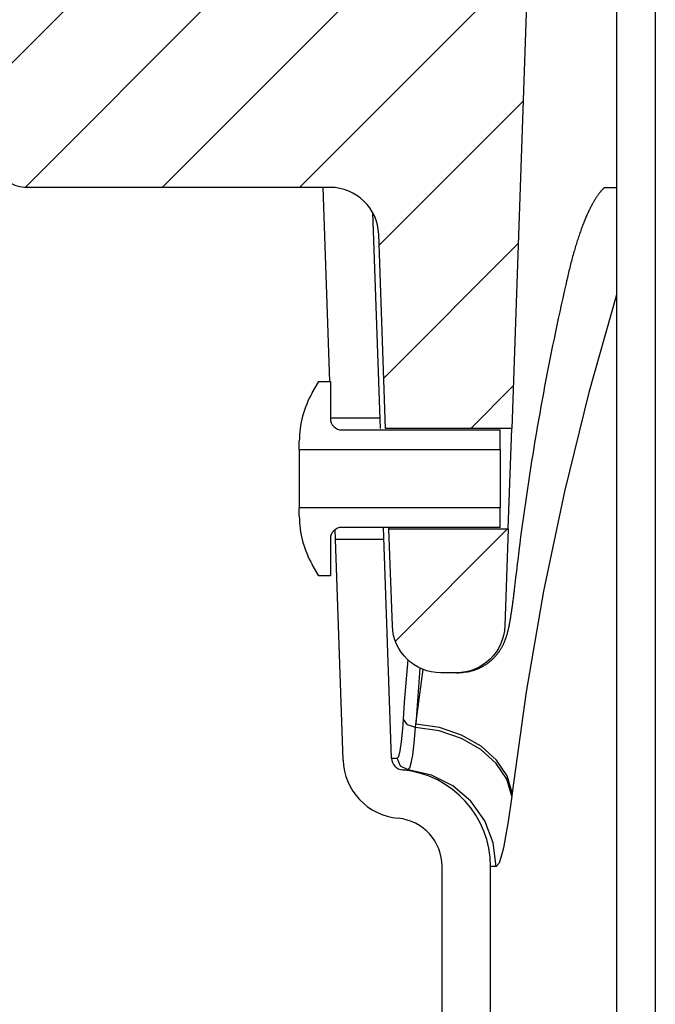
# Model space of a CAD drawing. Extents: x -169 to 6736, y -208 to 3022.
# Tile 356 of 656: x 1785.09 to 1786.73, y 981.27 to 983.81. Entities that reach past the tile are written whole.
import ezdxf

# ---------------------------------------------------------------- set-up
doc = ezdxf.new("R2010")
doc.units = 0
doc.header["$MEASUREMENT"] = 0
doc.layers.add('CONCRETE-HATCH', color=2, linetype='CONTINUOUS')
doc.layers.add('SPILL-BUCKET', color=1, linetype='CONTINUOUS')
pattern_1 = [(45, (6629.67845, -316.10631), (-0.176776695, 0.176776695), [])]

msp = doc.modelspace()

# ---------------------------------------------------------------- hatches: boundary and pattern name
at = {"layer": 'CONCRETE-HATCH'}
h = msp.add_hatch(dxfattribs=at)
h.set_pattern_fill('AR-CONC', color=256, scale=2.67, style=0)
h.set_pattern_definition([(50, (406.909, 981.518), (19.15085, -1.67548), [2.0025, -22.0275]), (355, (406.91, 981.518), (-3.70466, 20.08353), [1.602, -17.622]), (100.4514, (408.505, 981.378), (15.4462, 18.40804), [1.70186, -18.7205]), (46.1842, (406.91, 986.858), (28.49534, -4.41936), [3.00375, -33.04125]), (96.6356, (409.284, 986.49), (24.9555, 26.00895), [2.5528, -28.08074]), (351.1842, (406.91, 986.858), (24.9555, 26.00897), [2.403, -26.433]), (21, (409.579, 985.523), (15.93742, -10.74992), [2.0025, -22.0275]), (326, (409.58, 985.523), (6.49652, 19.3615), [1.602, -17.622]), (71.4514, (410.907, 984.627), (22.43394, 8.61156), [1.70186, -18.7205]), (37.5, (406.909, 981.518), (0.324668, 8.888266), [0, -17.4084, 0, -17.889, 0, -17.68875]), (7.5, (406.909, 981.518), (7.023957, 10.53079), [0, -10.1994, 0, -17.0079, 0, -6.74175]), (327.5, (400.955, 981.518), (14.25306, -0.602215), [0, -6.675, 0, -20.826, 0, -27.6345]), (317.5, (398.285, 981.518), (15.57107, 2.6728), [0, -8.6775, 0, -13.8306, 0, -19.6245])])
h.paths.add_polyline_path([(1767.51696, 983.80117), (1772.40966, 984.45283), (1772.40966, 985.22638), (1776.35294, 984.73347), (1785.72243, 984.73347), (1785.93035, 983.95668), (1786.31624, 983.95668), (1786.36108, 983.9299), (1786.38758, 983.87999), (1786.38758, 978.29597), (1767.51696, 978.29597), (1767.51696, 980.19593)])
at = {"layer": 'SPILL-BUCKET'}
h = msp.add_hatch(dxfattribs=at)
h.set_pattern_fill('ANSI31', scale=2, style=0)
h.set_pattern_definition(pattern_1)
edge = h.paths.add_edge_path()
edge.add_line((1786.35286, 984.23294), (1786.41107, 984.17052))
edge.add_line((1786.41107, 984.17052), (1786.3616, 982.75407))
edge.add_line((1786.3616, 982.75407), (1786.03629, 982.75407))
edge.add_line((1786.03629, 982.75407), (1786.01885, 983.25351))
edge.add_arc((1785.89397, 983.24919), 0.12496, 361.98144, 449.98139)
edge.add_line((1785.89401, 983.37415), (1785.10718, 983.37415))
edge.add_arc((1785.10716, 983.43663), 0.06248, 178.01926, 270.01928, ccw=False)
edge.add_line((1785.04472, 983.43879), (1785.1036, 985.12513))
edge.add_arc((1785.16604, 985.12293), 0.06248, 449.98138, 537.98136, ccw=False)
edge.add_line((1785.16607, 985.18541), (1785.3079, 985.18541))
edge.add_arc((1785.30789, 985.15417), 0.03124, 359.98043, 449.98043, ccw=False)
edge.add_line((1785.33913, 985.15416), (1785.33913, 984.24793))
edge.add_arc((1785.35444, 984.24824), 0.01531, 181.18722, 271.18722)
edge.add_line((1785.35476, 984.23294), (1786.35286, 984.23294))
h = msp.add_hatch(dxfattribs=at)
h.set_pattern_fill('ANSI31', scale=2, style=0)
h.set_pattern_definition(pattern_1)
edge = h.paths.add_edge_path()
edge.add_line((1786.35257, 982.49525), (1786.34385, 982.24564))
edge.add_arc((1786.21892, 982.25), 0.125, 270, 358.00002, ccw=False)
edge.add_line((1786.21892, 982.125), (1786.17897, 982.125))
edge.add_arc((1786.17897, 982.25), 0.125, 181.99998, 270, ccw=False)
edge.add_line((1786.05405, 982.24564), (1786.04533, 982.49525))
edge.add_line((1786.04533, 982.49525), (1786.35257, 982.49525))

# ---------------------------------------------------------------- linework, layer by layer
at = {"layer": 'SPILL-BUCKET', "color": 1, "linetype": 'Continuous'}
for p, q in [((1786.63137, 984.10802), (1786.63137, 969.91046)), ((1786.7313, 984.10802), (1786.7313, 969.91046)), ((1785.89321, 982.87449), (1785.87576, 983.37415)), ((1786.00298, 983.3103), (1786.0224, 982.75407)), ((1785.8479, 982.84592), (1785.8644, 982.87449)), ((1785.8644, 982.87449), (1785.89438, 982.87449)), ((1785.89438, 982.87449), (1785.89438, 982.77995)), ((1785.92436, 982.74997), (1786.33158, 982.74997)), ((1786.33158, 982.70011), (1786.33158, 982.74997)), ((1785.81443, 982.70011), (1785.81443, 982.721)), ((1785.81443, 982.70011), (1786.33158, 982.70011)), ((1785.81443, 982.70011), (1785.81443, 982.69437)), ((1785.81443, 982.69437), (1785.81443, 982.67801)), ((1786.33158, 982.70011), (1786.33158, 982.69437)), ((1786.33158, 982.69437), (1786.33158, 982.67801)), ((1785.81443, 982.67801), (1785.81443, 982.65353)), ((1786.33158, 982.67801), (1786.33158, 982.65353)), ((1785.81443, 982.65353), (1785.81443, 982.62466)), ((1786.33158, 982.65353), (1786.33158, 982.62466)), ((1785.81443, 982.62466), (1785.81443, 982.59579)), ((1786.33158, 982.62466), (1786.33158, 982.59579)), ((1785.81443, 982.59579), (1785.81443, 982.57131)), ((1786.33158, 982.59579), (1786.33158, 982.57131)), ((1785.81443, 982.57131), (1785.81443, 982.55495)), ((1786.33158, 982.57131), (1786.33158, 982.55495)), ((1785.81443, 982.55495), (1785.81443, 982.54921)), ((1785.81443, 982.52831), (1785.81443, 982.54921)), ((1786.33158, 982.54921), (1785.81443, 982.54921)), ((1786.33158, 982.55495), (1786.33158, 982.54921)), ((1786.33158, 982.49935), (1786.33158, 982.54921)), ((1785.92721, 981.9007), (1785.90651, 982.49346)), ((1786.33158, 982.49935), (1785.92436, 982.49935)), ((1786.05205, 981.90506), (1786.0313, 982.49935)), ((1786.04523, 982.50103), (1786.04532, 982.49592)), ((1786.04532, 982.49592), (1786.04531, 982.4968)), ((1785.89438, 982.46937), (1785.89438, 982.37483)), ((1785.8644, 982.37483), (1785.8479, 982.4034)), ((1785.89438, 982.37483), (1785.8644, 982.37483)), ((1786.1823, 980.7736), (1786.1823, 981.62629)), ((1786.30722, 980.7736), (1786.30722, 981.62629))]:
    msp.add_line(p, q, dxfattribs=at)
at = {"layer": 'SPILL-BUCKET', "color": 7}
for p, q in [((1786.59476, 983.3683), (1786.59411, 983.36761)), ((1786.59539, 983.36894), (1786.59476, 983.3683)), ((1786.59601, 983.36956), (1786.59539, 983.36894)), ((1786.59661, 983.37014), (1786.59601, 983.36956)), ((1786.59718, 983.37069), (1786.59661, 983.37014)), ((1786.59773, 983.3712), (1786.59718, 983.37069)), ((1786.59826, 983.37168), (1786.59773, 983.3712)), ((1786.59877, 983.37212), (1786.59826, 983.37168)), ((1786.60113, 983.37415), (1786.59877, 983.37212)), ((1786.60113, 983.37415), (1786.62732, 983.37415)), ((1786.60127, 983.37415), (1786.61617, 983.37415)), ((1786.61617, 983.37415), (1786.63139, 983.37415)), ((1786.62732, 983.37415), (1786.63112, 983.37415)), ((1786.57602, 983.34321), (1786.57502, 983.34158)), ((1786.57701, 983.3448), (1786.57602, 983.34321)), ((1786.57799, 983.34634), (1786.57701, 983.3448)), ((1786.57896, 983.34785), (1786.57799, 983.34634)), ((1786.57992, 983.34931), (1786.57896, 983.34785)), ((1786.58072, 983.35051), (1786.57992, 983.34931)), ((1786.58152, 983.35168), (1786.58072, 983.35051)), ((1786.58229, 983.3528), (1786.58152, 983.35168)), ((1786.58306, 983.35389), (1786.58229, 983.3528)), ((1786.58397, 983.35516), (1786.58306, 983.35389)), ((1786.58486, 983.3564), (1786.58397, 983.35516)), ((1786.58574, 983.35757), (1786.58486, 983.3564)), ((1786.5866, 983.35871), (1786.58574, 983.35757)), ((1786.58744, 983.35979), (1786.5866, 983.35871)), ((1786.58826, 983.36084), (1786.58744, 983.35979)), ((1786.58906, 983.36183), (1786.58826, 983.36084)), ((1786.58984, 983.36278), (1786.58906, 983.36183)), ((1786.5906, 983.36368), (1786.58984, 983.36278)), ((1786.59134, 983.36454), (1786.5906, 983.36368)), ((1786.59204, 983.36535), (1786.59134, 983.36454)), ((1786.59274, 983.36612), (1786.59204, 983.36535)), ((1786.59343, 983.36689), (1786.59274, 983.36612)), ((1786.59411, 983.36761), (1786.59343, 983.36689)), ((1786.56256, 983.31873), (1786.56148, 983.31654)), ((1786.56363, 983.32087), (1786.56256, 983.31873)), ((1786.56469, 983.32297), (1786.56363, 983.32087)), ((1786.56575, 983.32502), (1786.56469, 983.32297)), ((1786.5668, 983.32703), (1786.56575, 983.32502)), ((1786.56785, 983.329), (1786.5668, 983.32703)), ((1786.5689, 983.33092), (1786.56785, 983.329)), ((1786.56993, 983.33281), (1786.5689, 983.33092)), ((1786.57096, 983.33465), (1786.56993, 983.33281)), ((1786.57199, 983.33644), (1786.57096, 983.33465)), ((1786.57301, 983.3382), (1786.57199, 983.33644)), ((1786.57402, 983.33991), (1786.57301, 983.3382)), ((1786.57502, 983.34158), (1786.57402, 983.33991)), ((1786.55055, 983.29224), (1786.54944, 983.28955)), ((1786.55166, 983.29487), (1786.55055, 983.29224)), ((1786.55276, 983.29746), (1786.55166, 983.29487)), ((1786.55386, 983.3), (1786.55276, 983.29746)), ((1786.55496, 983.3025), (1786.55386, 983.3)), ((1786.55606, 983.30495), (1786.55496, 983.3025)), ((1786.55715, 983.30736), (1786.55606, 983.30495)), ((1786.55824, 983.30972), (1786.55715, 983.30736)), ((1786.55932, 983.31204), (1786.55824, 983.30972)), ((1786.56041, 983.31431), (1786.55932, 983.31204)), ((1786.56148, 983.31654), (1786.56041, 983.31431)), ((1786.5416, 983.26941), (1786.54047, 983.26636)), ((1786.54272, 983.27242), (1786.5416, 983.26941)), ((1786.54384, 983.27539), (1786.54272, 983.27242)), ((1786.54497, 983.27834), (1786.54384, 983.27539)), ((1786.54611, 983.28125), (1786.54497, 983.27834)), ((1786.54722, 983.28406), (1786.54611, 983.28125)), ((1786.54833, 983.28683), (1786.54722, 983.28406)), ((1786.54944, 983.28955), (1786.54833, 983.28683)), ((1786.53266, 983.24379), (1786.53155, 983.24039)), ((1786.53377, 983.24714), (1786.53266, 983.24379)), ((1786.53489, 983.25045), (1786.53377, 983.24714)), ((1786.536, 983.25372), (1786.53489, 983.25045)), ((1786.53712, 983.25694), (1786.536, 983.25372)), ((1786.53823, 983.26012), (1786.53712, 983.25694)), ((1786.53935, 983.26326), (1786.53823, 983.26012)), ((1786.54047, 983.26636), (1786.53935, 983.26326)), ((1786.52492, 983.21907), (1786.52384, 983.21542)), ((1786.526, 983.22268), (1786.52492, 983.21907)), ((1786.52712, 983.22634), (1786.526, 983.22268)), ((1786.52823, 983.22996), (1786.52712, 983.22634)), ((1786.52934, 983.23348), (1786.52823, 983.22996)), ((1786.53044, 983.23696), (1786.52934, 983.23348)), ((1786.53155, 983.24039), (1786.53044, 983.23696)), ((1786.51735, 983.19241), (1786.51627, 983.18841)), ((1786.51842, 983.19637), (1786.51735, 983.19241)), ((1786.5195, 983.20028), (1786.51842, 983.19637)), ((1786.52059, 983.20413), (1786.5195, 983.20028)), ((1786.52167, 983.20795), (1786.52059, 983.20413)), ((1786.52275, 983.2117), (1786.52167, 983.20795)), ((1786.52384, 983.21542), (1786.52275, 983.2117)), ((1786.51095, 983.16779), (1786.50991, 983.1636)), ((1786.512, 983.17199), (1786.51095, 983.16779)), ((1786.51306, 983.17616), (1786.512, 983.17199)), ((1786.51413, 983.18028), (1786.51306, 983.17616)), ((1786.5152, 983.18437), (1786.51413, 983.18028)), ((1786.51627, 983.18841), (1786.5152, 983.18437)), ((1786.50471, 983.14176), (1786.50263, 983.13272)), ((1786.50474, 983.14191), (1786.50471, 983.14176)), ((1786.50478, 983.14206), (1786.50474, 983.14191)), ((1786.50579, 983.14646), (1786.50478, 983.14206)), ((1786.50682, 983.15081), (1786.50579, 983.14646)), ((1786.50785, 983.15511), (1786.50682, 983.15081)), ((1786.50887, 983.15938), (1786.50785, 983.15511)), ((1786.50991, 983.1636), (1786.50887, 983.15938)), ((1786.50057, 983.12368), (1786.49665, 983.10634)), ((1786.50263, 983.13272), (1786.50057, 983.12368)), ((1786.49665, 983.10634), (1786.49278, 983.089)), ((1786.63137, 983.09803), (1786.55994, 982.84603)), ((1786.48894, 983.07164), (1786.48515, 983.05428)), ((1786.49278, 983.089), (1786.48894, 983.07164)), ((1786.48515, 983.05428), (1786.48141, 983.03689)), ((1786.4777, 983.01951), (1786.47404, 983.0021)), ((1786.48141, 983.03689), (1786.4777, 983.01951)), ((1786.47404, 983.0021), (1786.47042, 982.98469)), ((1786.46685, 982.96726), (1786.46332, 982.94983)), ((1786.47042, 982.98469), (1786.46685, 982.96726)), ((1786.46332, 982.94983), (1786.45983, 982.93237)), ((1786.45638, 982.91492), (1786.45298, 982.89745)), ((1786.45983, 982.93237), (1786.45638, 982.91492)), ((1786.45298, 982.89745), (1786.44963, 982.87997)), ((1786.44631, 982.86247), (1786.44304, 982.84498)), ((1786.44963, 982.87997), (1786.44631, 982.86247)), ((1786.44304, 982.84498), (1786.43981, 982.82746)), ((1786.55994, 982.84603), (1786.49726, 982.59155)), ((1786.43981, 982.82746), (1786.43663, 982.80994)), ((1786.43349, 982.79241), (1786.43039, 982.77487)), ((1786.43663, 982.80994), (1786.43349, 982.79241)), ((1785.89438, 982.7808), (1786.02147, 982.7808)), ((1786.43039, 982.77487), (1786.42734, 982.75731)), ((1786.42433, 982.73975), (1786.42136, 982.72218)), ((1786.42734, 982.75731), (1786.42433, 982.73975)), ((1786.42136, 982.72218), (1786.41844, 982.7046)), ((1786.41556, 982.68701), (1786.41273, 982.66941)), ((1786.41844, 982.7046), (1786.41556, 982.68701)), ((1786.41273, 982.66941), (1786.40994, 982.6518)), ((1786.40719, 982.63419), (1786.40449, 982.61656)), ((1786.40994, 982.6518), (1786.40719, 982.63419)), ((1786.40449, 982.61656), (1786.40183, 982.59893)), ((1786.40183, 982.59893), (1786.39922, 982.58129)), ((1786.49726, 982.59155), (1786.44339, 982.33492)), ((1786.39665, 982.56364), (1786.39412, 982.54598)), ((1786.39922, 982.58129), (1786.39665, 982.56364)), ((1786.39412, 982.54598), (1786.39164, 982.52831)), ((1786.38921, 982.51064), (1786.38681, 982.49296)), ((1786.39164, 982.52831), (1786.38921, 982.51064)), ((1786.38681, 982.49296), (1786.38446, 982.47527)), ((1786.03237, 982.46852), (1785.90738, 982.46852)), ((1786.38216, 982.45757), (1786.3799, 982.43987)), ((1786.38446, 982.47527), (1786.38216, 982.45757)), ((1786.3799, 982.43987), (1786.37768, 982.42216)), ((1786.37768, 982.42216), (1786.37551, 982.40444)), ((1786.37338, 982.38672), (1786.37141, 982.36991)), ((1786.37551, 982.40444), (1786.37338, 982.38672)), ((1786.37141, 982.36991), (1786.36947, 982.35311)), ((1786.36708, 982.33227), (1786.36673, 982.32933)), ((1786.36743, 982.33527), (1786.36708, 982.33227)), ((1786.36779, 982.3383), (1786.36743, 982.33527)), ((1786.36814, 982.34134), (1786.36779, 982.3383)), ((1786.36849, 982.34444), (1786.36814, 982.34134)), ((1786.36856, 982.34506), (1786.36849, 982.34444)), ((1786.36863, 982.34568), (1786.36856, 982.34506)), ((1786.36905, 982.34939), (1786.36863, 982.34567)), ((1786.36947, 982.35311), (1786.36905, 982.34939)), ((1786.44339, 982.33492), (1786.3984, 982.07645)), ((1786.36352, 982.30404), (1786.36316, 982.30136)), ((1786.36388, 982.30674), (1786.36352, 982.30404)), ((1786.36424, 982.30948), (1786.36388, 982.30674)), ((1786.3646, 982.31224), (1786.36424, 982.30948)), ((1786.36496, 982.31503), (1786.3646, 982.31224)), ((1786.36531, 982.31784), (1786.36496, 982.31503)), ((1786.36567, 982.32068), (1786.36531, 982.31784)), ((1786.36603, 982.32354), (1786.36567, 982.32068)), ((1786.36638, 982.32643), (1786.36603, 982.32354)), ((1786.36673, 982.32933), (1786.36638, 982.32643)), ((1786.36026, 982.28107), (1786.35988, 982.27863)), ((1786.36063, 982.28356), (1786.36026, 982.28107)), ((1786.36099, 982.28597), (1786.36063, 982.28356)), ((1786.36134, 982.28841), (1786.36099, 982.28597)), ((1786.36171, 982.29094), (1786.36134, 982.28841)), ((1786.36207, 982.2935), (1786.36171, 982.29094)), ((1786.36244, 982.29609), (1786.36207, 982.2935)), ((1786.3628, 982.29872), (1786.36244, 982.29609)), ((1786.36316, 982.30136), (1786.3628, 982.29872)), ((1786.35598, 982.25523), (1786.35554, 982.25284)), ((1786.35639, 982.2575), (1786.35598, 982.25523)), ((1786.3568, 982.25981), (1786.35639, 982.2575)), ((1786.3572, 982.2621), (1786.3568, 982.25981)), ((1786.3576, 982.26442), (1786.3572, 982.2621)), ((1786.35799, 982.26673), (1786.3576, 982.26442)), ((1786.35837, 982.26907), (1786.35799, 982.26673)), ((1786.35875, 982.27142), (1786.35837, 982.26907)), ((1786.35913, 982.27381), (1786.35875, 982.27142)), ((1786.35951, 982.2762), (1786.35913, 982.27381)), ((1786.35988, 982.27863), (1786.35951, 982.2762)), ((1786.35042, 982.22924), (1786.34998, 982.22752)), ((1786.35085, 982.23093), (1786.35042, 982.22924)), ((1786.35133, 982.2329), (1786.35085, 982.23093)), ((1786.35179, 982.23485), (1786.35133, 982.2329)), ((1786.35247, 982.23779), (1786.35179, 982.23485)), ((1786.35311, 982.24073), (1786.35247, 982.23779)), ((1786.35364, 982.24325), (1786.35311, 982.24073)), ((1786.35416, 982.24579), (1786.35364, 982.24325)), ((1786.35463, 982.24812), (1786.35416, 982.24579)), ((1786.35509, 982.25048), (1786.35463, 982.24812)), ((1786.35554, 982.25284), (1786.35509, 982.25048)), ((1786.34178, 982.20327), (1786.34127, 982.20208)), ((1786.34228, 982.20443), (1786.34178, 982.20327)), ((1786.34276, 982.20561), (1786.34228, 982.20443)), ((1786.34323, 982.20676), (1786.34276, 982.20561)), ((1786.34369, 982.20793), (1786.34323, 982.20676)), ((1786.34413, 982.20907), (1786.34369, 982.20793)), ((1786.34457, 982.21025), (1786.34413, 982.20907)), ((1786.34499, 982.2114), (1786.34457, 982.21025)), ((1786.34542, 982.21258), (1786.34499, 982.2114)), ((1786.34582, 982.21375), (1786.34542, 982.21258)), ((1786.34624, 982.21496), (1786.34582, 982.21375)), ((1786.34663, 982.21614), (1786.34624, 982.21496)), ((1786.34704, 982.2174), (1786.34663, 982.21614)), ((1786.34743, 982.21863), (1786.34704, 982.2174)), ((1786.34783, 982.21994), (1786.34743, 982.21863)), ((1786.34822, 982.22123), (1786.34783, 982.21994)), ((1786.34862, 982.22261), (1786.34822, 982.22123)), ((1786.34901, 982.22397), (1786.34862, 982.22261)), ((1786.3495, 982.22576), (1786.34901, 982.22397)), ((1786.34998, 982.22752), (1786.3495, 982.22576)), ((1786.32801, 982.17857), (1786.32696, 982.17711)), ((1786.32901, 982.18), (1786.32801, 982.17857)), ((1786.32998, 982.18144), (1786.32901, 982.18)), ((1786.3309, 982.18284), (1786.32998, 982.18144)), ((1786.3318, 982.18424), (1786.3309, 982.18284)), ((1786.33265, 982.18561), (1786.3318, 982.18424)), ((1786.33348, 982.18697), (1786.33265, 982.18561)), ((1786.33427, 982.18831), (1786.33348, 982.18697)), ((1786.33504, 982.18964), (1786.33427, 982.18831)), ((1786.33577, 982.19095), (1786.33504, 982.18964)), ((1786.33647, 982.19225), (1786.33577, 982.19095)), ((1786.33715, 982.19352), (1786.33647, 982.19225)), ((1786.3378, 982.19479), (1786.33715, 982.19352)), ((1786.33844, 982.19604), (1786.3378, 982.19479)), ((1786.33904, 982.19727), (1786.33844, 982.19604)), ((1786.33963, 982.19849), (1786.33904, 982.19727)), ((1786.34019, 982.1997), (1786.33963, 982.19849)), ((1786.34074, 982.2009), (1786.34019, 982.1997)), ((1786.34127, 982.20208), (1786.34074, 982.2009)), ((1786.08576, 982.0497), (1786.09451, 982.15837)), ((1786.30328, 982.15239), (1786.30157, 982.15105)), ((1786.30496, 982.15375), (1786.30328, 982.15239)), ((1786.30661, 982.15513), (1786.30496, 982.15375)), ((1786.30823, 982.15653), (1786.30661, 982.15513)), ((1786.30981, 982.15795), (1786.30823, 982.15653)), ((1786.31136, 982.15939), (1786.30981, 982.15795)), ((1786.31288, 982.16084), (1786.31136, 982.15939)), ((1786.31435, 982.1623), (1786.31288, 982.16084)), ((1786.31579, 982.16378), (1786.31435, 982.1623)), ((1786.31719, 982.16526), (1786.31579, 982.16378)), ((1786.31856, 982.16675), (1786.31719, 982.16526)), ((1786.31987, 982.16823), (1786.31856, 982.16675)), ((1786.32116, 982.16973), (1786.31987, 982.16823)), ((1786.3224, 982.17121), (1786.32116, 982.16973)), ((1786.3236, 982.17271), (1786.3224, 982.17121)), ((1786.32476, 982.17418), (1786.3236, 982.17271)), ((1786.32589, 982.17566), (1786.32476, 982.17418)), ((1786.32696, 982.17711), (1786.32589, 982.17566)), ((1786.12498, 982.13723), (1786.11448, 981.99315)), ((1786.11448, 981.99315), (1786.13345, 982.13357)), ((1786.24727, 982.127), (1786.24518, 982.12664)), ((1786.24966, 982.12745), (1786.24727, 982.127)), ((1786.25204, 982.12796), (1786.24966, 982.12745)), ((1786.25442, 982.12851), (1786.25204, 982.12796)), ((1786.25678, 982.1291), (1786.25442, 982.12851)), ((1786.25914, 982.12974), (1786.25678, 982.1291)), ((1786.26149, 982.13043), (1786.25914, 982.12974)), ((1786.26383, 982.13117), (1786.26149, 982.13043)), ((1786.26616, 982.13195), (1786.26383, 982.13117)), ((1786.26847, 982.13278), (1786.26616, 982.13195)), ((1786.27077, 982.13365), (1786.26847, 982.13278)), ((1786.27306, 982.13457), (1786.27077, 982.13365)), ((1786.27533, 982.13554), (1786.27306, 982.13457)), ((1786.27758, 982.13655), (1786.27533, 982.13554)), ((1786.27981, 982.13761), (1786.27758, 982.13655)), ((1786.28203, 982.13871), (1786.27981, 982.13761)), ((1786.28422, 982.13986), (1786.28203, 982.13871)), ((1786.28639, 982.14104), (1786.28422, 982.13986)), ((1786.28854, 982.14227), (1786.28639, 982.14104)), ((1786.29061, 982.14352), (1786.28854, 982.14227)), ((1786.29266, 982.1448), (1786.29061, 982.14352)), ((1786.29447, 982.14598), (1786.29266, 982.1448)), ((1786.29626, 982.14719), (1786.29447, 982.14598)), ((1786.29806, 982.14845), (1786.29626, 982.14719)), ((1786.29983, 982.14973), (1786.29806, 982.14845)), ((1786.30157, 982.15105), (1786.29983, 982.14973)), ((1786.2205, 982.125), (1786.22497, 982.125)), ((1786.3984, 982.07645), (1786.36237, 981.81649)), ((1786.08288, 982.00568), (1786.08576, 982.0497)), ((1786.08202, 981.99274), (1786.08288, 982.00568)), ((1786.09291, 981.99111), (1786.08288, 982.00568)), ((1786.07784, 981.94786), (1786.08109, 981.98062)), ((1786.08109, 981.98062), (1786.08202, 981.99274)), ((1786.11389, 981.98469), (1786.09291, 981.99111)), ((1786.11034, 981.94427), (1786.11389, 981.98469)), ((1786.11389, 981.98469), (1786.11448, 981.99315)), ((1786.17471, 981.97547), (1786.11389, 981.98469)), ((1786.17535, 981.98397), (1786.11448, 981.99315)), ((1786.23181, 981.95609), (1786.17471, 981.97547)), ((1786.23252, 981.96461), (1786.17535, 981.98397)), ((1786.28173, 981.92774), (1786.23181, 981.95609)), ((1786.28253, 981.93625), (1786.23252, 981.96461)), ((1786.07053, 981.90982), (1786.07432, 981.92449)), ((1786.07432, 981.92449), (1786.07784, 981.94786)), ((1786.10645, 981.91315), (1786.11034, 981.94427)), ((1786.32144, 981.89212), (1786.28173, 981.92774)), ((1786.32232, 981.90062), (1786.28253, 981.93625)), ((1786.05575, 981.90506), (1786.06685, 981.90506)), ((1786.06685, 981.90506), (1786.07053, 981.90982)), ((1786.07533, 981.88471), (1786.06685, 981.90506)), ((1786.10357, 981.89645), (1786.10645, 981.91315)), ((1786.34948, 981.85987), (1786.32232, 981.90062)), ((1786.09512, 981.87506), (1786.07533, 981.88471)), ((1786.08038, 981.87506), (1786.08407, 981.87506)), ((1786.08407, 981.87506), (1786.09512, 981.87506)), ((1786.155, 981.86193), (1786.09512, 981.87506)), ((1786.34853, 981.8514), (1786.32144, 981.89212)), ((1786.20986, 981.83456), (1786.155, 981.86193)), ((1786.36135, 981.80804), (1786.34853, 981.8514)), ((1786.36237, 981.81649), (1786.34948, 981.85987)), ((1786.25641, 981.79462), (1786.20986, 981.83456)), ((1786.36135, 981.80804), (1786.35252, 981.74275)), ((1786.36237, 981.81649), (1786.36135, 981.80804)), ((1786.29182, 981.7445), (1786.25641, 981.79462)), ((1786.31397, 981.68723), (1786.29182, 981.7445)), ((1786.3215, 981.62629), (1786.31397, 981.68723)), ((1786.31079, 981.62629), (1786.30722, 981.62629)), ((1786.32882, 981.63549), (1786.3215, 981.62629))]:
    msp.add_line(p, q, dxfattribs=at)
at = {"layer": 'SPILL-BUCKET', "color": 2, "linetype": 'Continuous'}
msp.add_line((1786.35257, 982.49525), (1786.3616, 982.75407), dxfattribs=at)
at = {"layer": 'SPILL-BUCKET', "color": 7, "linetype": 'Continuous'}
for p, q in [((1786.05205, 981.90506), (1786.05575, 981.90506)), ((1786.09512, 981.87506), (1786.09515, 981.87506)), ((1786.09515, 981.87506), (1786.09923, 981.88032)), ((1786.09923, 981.88032), (1786.10357, 981.89645)), ((1786.35252, 981.74275), (1786.34324, 981.68932)), ((1786.34013, 981.67458), (1786.33707, 981.66167)), ((1786.34324, 981.68932), (1786.34013, 981.67458)), ((1786.33707, 981.66167), (1786.32882, 981.63549)), ((1786.3215, 981.62629), (1786.31079, 981.62629))]:
    msp.add_line(p, q, dxfattribs=at)
at = {"layer": 'SPILL-BUCKET', "color": 2, "linetype": 'Continuous'}
msp.add_lwpolyline([(1786.35286, 984.23294), (1786.41107, 984.17052), (1786.3616, 982.75407), (1786.03629, 982.75407), (1786.01885, 983.25351, 0.404026), (1785.89401, 983.37415), (1785.10718, 983.37415, -0.4244749), (1785.04472, 983.43879), (1785.1036, 985.12513, -0.4040261), (1785.16607, 985.18541), (1785.3079, 985.18541, -0.4142136), (1785.33913, 985.15416), (1785.33913, 984.24793, 0.4142136), (1785.35476, 984.23294), (1786.35286, 984.23294)], format="xyb", dxfattribs=at)
msp.add_lwpolyline([(1786.35257, 982.49525), (1786.34385, 982.24564, -0.4040263), (1786.21892, 982.125), (1786.17897, 982.125, -0.4040263), (1786.05405, 982.24564), (1786.04533, 982.49525)], format="xyb", close=True, dxfattribs=at)
at = {"layer": 'SPILL-BUCKET', "color": 7}
msp.add_lwpolyline([(1786.24518, 982.12664), (1786.23354, 982.1253), (1786.22497, 982.125)], dxfattribs=at)
at = {"layer": 'SPILL-BUCKET', "color": 1, "linetype": 'Continuous'}
for centre, radius, start, end in [((1786.06426, 982.721), 0.24983, 150, 180), ((1785.92436, 982.77995), 0.02998, 180, 270), ((1786.06426, 982.52831), 0.24983, 180, 210), ((1785.92436, 982.46937), 0.02998, 90, 180), ((1786.08326, 981.90615), 0.15614, 182, 264.71849), ((1786.08326, 981.90615), 0.03123, 182, 264.71849), ((1786.05739, 981.62629), 0.24983, 0, 84.71849), ((1786.05739, 981.62629), 0.12491, 0, 84.71849)]:
    msp.add_arc(centre, radius, start, end, dxfattribs=at)

doc.saveas('drawing.dxf')
